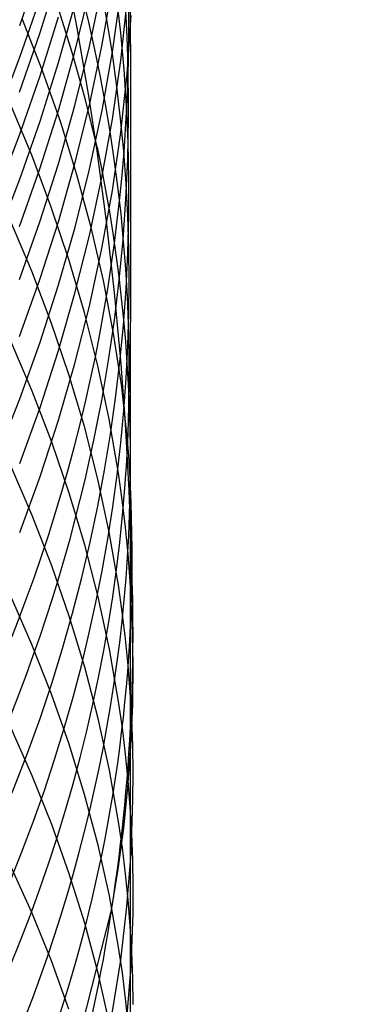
# Model space of a CAD drawing. Extents: x -383 to 1849, y -1185 to -529.
# Tile 839 of 870: x 1846.12 to 1848.83, y -941.3 to -933.67. Entities that reach past the tile are written whole.
import ezdxf

# ---------------------------------------------------------------- set-up
doc = ezdxf.new("R2010")
doc.units = 0
doc.layers.add('PREDEFINITO', color=7, linetype='CONTINUOUS')

msp = doc.modelspace()

# ---------------------------------------------------------------- linework, layer by layer
at = {"layer": 'PREDEFINITO'}
for p, q in [((1846.1158, -933.7169, 587.0246), (1846.2734, -933.2589, 587.1072)), ((1846.2727, -933.7808, 590.3781), (1846.4153, -933.3218, 590.4806)), ((1846.6549, -933.8809, 597.2752), (1846.7516, -933.4215, 597.4156)), ((1846.7518, -933.8778, 599.0513), (1846.8326, -933.4188, 599.2011)), ((1846.1171, -933.964, 588.6525), (1846.2745, -933.5077, 588.7447)), ((1846.5429, -933.9208, 595.5074), (1846.6551, -933.4615, 595.6383)), ((1846.8342, -933.921, 600.8335), (1846.8988, -933.4633, 600.9925)), ((1846.9717, -933.5137, 608.4417), (1846.9721, -934.1974, 610.0685)), ((1846.5228, -933.9274, 616.1944), (1846.4079, -933.564, 616.3862)), ((1846.4172, -934.0044, 593.7482), (1846.5447, -933.5464, 593.8695)), ((1846.8983, -933.9887, 602.6263), (1846.9467, -933.5328, 602.7946)), ((1846.2931, -934.0686, 618.196), (1846.138, -933.6707, 618.4156)), ((1846.2735, -934.1077, 592.004), (1846.4162, -933.6513, 592.1156)), ((1846.9467, -934.0935, 604.427), (1846.9785, -933.6401, 604.6044)), ((1846.1152, -934.2355, 590.2764), (1846.2727, -933.7808, 590.3781)), ((1846.5426, -934.3376, 597.1354), (1846.6549, -933.8809, 597.2752)), ((1846.6551, -934.3344, 598.902), (1846.7518, -933.8778, 599.0513)), ((1845.945, -934.4154, 588.5609), (1846.1171, -933.964, 588.6525)), ((1846.4153, -934.3767, 595.3771), (1846.5429, -933.9208, 595.5074)), ((1846.6257, -934.2932, 616.0011), (1846.5228, -933.9274, 616.1944)), ((1846.7535, -934.3767, 600.6748), (1846.8342, -933.921, 600.8335)), ((1846.2746, -934.4586, 593.6277), (1846.4172, -934.0044, 593.7482)), ((1846.8335, -934.4431, 602.4583), (1846.8983, -933.9887, 602.6263)), ((1846.116, -934.5598, 591.8932), (1846.2735, -934.1077, 592.004)), ((1846.4335, -934.4701, 617.9741), (1846.2931, -934.0686, 618.196)), ((1846.8982, -934.546, 604.2497), (1846.9467, -934.0935, 604.427)), ((1846.9721, -934.1974, 610.0685), (1846.9723, -935.6391, 613.2911)), ((1846.2087, -934.722, 619.9369), (1846.0421, -934.3228, 620.1675)), ((1846.4151, -934.791, 596.9963), (1846.5426, -934.3376, 597.1354)), ((1846.5429, -934.7882, 598.7533), (1846.6551, -934.3344, 598.902)), ((1846.7164, -934.6612, 615.8064), (1846.6257, -934.2932, 616.0011)), ((1846.2727, -934.8289, 595.2477), (1846.4153, -934.3767, 595.3771)), ((1846.6569, -934.8301, 600.5166), (1846.7535, -934.3767, 600.6748)), ((1846.1171, -934.9085, 593.508), (1846.2746, -934.4586, 593.6277)), ((1846.559, -934.8749, 617.7501), (1846.4335, -934.4701, 617.9741)), ((1846.7527, -934.8956, 602.2907), (1846.8335, -934.4431, 602.4583)), ((1845.9438, -935.0071, 591.7833), (1846.116, -934.5598, 591.8932)), ((1846.8334, -934.997, 604.0727), (1846.8982, -934.546, 604.2497)), ((1846.3602, -935.1252, 619.7038), (1846.2087, -934.722, 619.9369)), ((1846.2724, -935.2405, 596.8581), (1846.4151, -934.791, 596.9963)), ((1846.4153, -935.2388, 598.6055), (1846.5429, -934.7882, 598.7533)), ((1846.1152, -935.2767, 595.1192), (1846.2727, -934.8289, 595.2477)), ((1846.5447, -935.2806, 600.3592), (1846.6569, -934.8301, 600.5166)), ((1846.6691, -935.2826, 617.5242), (1846.559, -934.8749, 617.7501)), ((1846.656, -935.3457, 602.1236), (1846.7527, -934.8956, 602.2907)), ((1845.9451, -935.3535, 593.3893), (1846.1171, -934.9085, 593.508)), ((1846.7526, -935.4461, 603.8962), (1846.8334, -934.997, 604.0727)), ((1846.4963, -935.5318, 619.4683), (1846.3602, -935.1252, 619.7038)), ((1846.2088, -935.621, 621.5428), (1846.0422, -935.2264, 621.7812)), ((1846.115, -935.6859, 596.7209), (1846.2724, -935.2405, 596.8581)), ((1846.2727, -935.6855, 598.4585), (1846.4153, -935.2388, 598.6055)), ((1846.4172, -935.7278, 600.2026), (1846.5447, -935.2806, 600.3592)), ((1846.5437, -935.793, 601.9573), (1846.656, -935.3457, 602.1236)), ((1846.7637, -935.6928, 617.2965), (1846.6691, -935.2826, 617.5242)), ((1846.6559, -935.8928, 603.7202), (1846.7526, -935.4461, 603.8962)), ((1846.6166, -935.9416, 619.2306), (1846.4963, -935.5318, 619.4683)), ((1846.3603, -936.0195, 621.3018), (1846.2088, -935.621, 621.5428)), ((1846.9723, -935.6391, 613.2911), (1846.9717, -936.3954, 614.8855)), ((1846.1152, -936.1281, 598.3127), (1846.2727, -935.6855, 598.4585)), ((1846.2746, -936.1712, 600.0471), (1846.4172, -935.7278, 600.2026)), ((1846.8425, -936.1051, 617.0674), (1846.7637, -935.6928, 617.2965)), ((1846.4161, -936.2369, 601.792), (1846.5437, -935.793, 601.9573)), ((1846.5436, -936.3367, 603.5451), (1846.6559, -935.8928, 603.7202)), ((1846.7208, -936.3542, 618.9911), (1846.6166, -935.9416, 619.2306)), ((1846.4964, -936.4214, 621.0583), (1846.3603, -936.0195, 621.3018)), ((1846.9051, -936.5191, 616.837), (1846.8425, -936.1051, 617.0674)), ((1846.2132, -936.5526, 623.1303), (1846.0471, -936.1629, 623.3763)), ((1846.1171, -936.6104, 599.8927), (1846.2746, -936.1712, 600.0471)), ((1846.2734, -936.6772, 601.6278), (1846.4161, -936.2369, 601.792)), ((1846.416, -936.7773, 603.3711), (1846.5436, -936.3367, 603.5451)), ((1846.6167, -936.8265, 620.8126), (1846.4964, -936.4214, 621.0583)), ((1846.8087, -936.7691, 618.7498), (1846.7208, -936.3542, 618.9911)), ((1846.9717, -936.3954, 614.8855), (1846.9716, -937.339, 616.7376)), ((1846.3641, -936.946, 622.8816), (1846.2132, -936.5526, 623.1303)), ((1846.9513, -936.9346, 616.6055), (1846.9051, -936.5191, 616.837)), ((1845.945, -937.0449, 599.7398), (1846.1171, -936.6104, 599.8927)), ((1846.1158, -937.1132, 601.4648), (1846.2734, -936.6772, 601.6278)), ((1846.2732, -937.2141, 603.1982), (1846.416, -936.7773, 603.3711)), ((1846.8799, -937.186, 618.5071), (1846.8087, -936.7691, 618.7498)), ((1846.7209, -937.2342, 620.5649), (1846.6167, -936.8265, 620.8126)), ((1846.4997, -937.3429, 622.6303), (1846.3641, -936.946, 622.8816)), ((1846.2124, -937.5158, 624.6984), (1846.0462, -937.1312, 624.9521)), ((1846.9091, -937.395, 618.3853), (1846.8799, -937.186, 618.5071)), ((1846.1157, -937.6468, 603.0266), (1846.2732, -937.2141, 603.1982)), ((1846.8087, -937.6443, 620.3155), (1846.7209, -937.2342, 620.5649)), ((1846.9716, -937.339, 616.7376), (1846.971, -938.024, 618.0182)), ((1846.6194, -937.7429, 622.3768), (1846.4997, -937.3429, 622.6303)), ((1846.9341, -937.6044, 618.2631), (1846.9091, -937.395, 618.3853)), ((1846.3635, -937.9043, 624.4418), (1846.2124, -937.5158, 624.6984)), ((1846.8799, -938.0563, 620.0646), (1846.8087, -937.6443, 620.3155)), ((1846.9547, -937.8141, 618.1408), (1846.9341, -937.6044, 618.2631)), ((1846.7232, -938.1456, 622.1212), (1846.6194, -937.7429, 622.3768)), ((1846.971, -938.024, 618.0182), (1846.9547, -937.8141, 618.1408)), ((1846.4991, -938.2961, 624.1827), (1846.3635, -937.9043, 624.4418)), ((1846.9874, -938.3432, 617.8315), (1846.971, -938.024, 618.0182)), ((1846.971, -938.024, 618.0182), (1846.9711, -938.8844, 619.5592)), ((1846.9092, -938.2629, 619.9386), (1846.8799, -938.0563, 620.0646)), ((1846.2106, -938.5156, 626.2436), (1846.0441, -938.1356, 626.5051)), ((1846.8106, -938.5505, 621.8638), (1846.7232, -938.1456, 622.1212)), ((1846.619, -938.691, 623.9213), (1846.4991, -938.2961, 624.1827)), ((1846.9341, -938.4698, 619.8124), (1846.9092, -938.2629, 619.9386)), ((1846.9937, -938.6627, 617.6446), (1846.9874, -938.3432, 617.8315)), ((1846.9548, -938.677, 619.6859), (1846.9341, -938.4698, 619.8124)), ((1846.362, -938.8994, 625.9791), (1846.2106, -938.5156, 626.2436)), ((1846.8814, -938.9574, 621.6049), (1846.8106, -938.5505, 621.8638)), ((1846.7228, -939.0885, 623.6578), (1846.619, -938.691, 623.9213)), ((1846.9711, -938.8844, 619.5592), (1846.9548, -938.677, 619.6859)), ((1846.9901, -938.9822, 617.4574), (1846.9937, -938.6627, 617.6446)), ((1846.4979, -939.2865, 625.712), (1846.362, -938.8994, 625.9791)), ((1846.983, -939.0921, 619.4323), (1846.9711, -938.8844, 619.5592)), ((1846.9711, -938.8844, 619.5592), (1846.9719, -939.7753, 621.0834)), ((1846.9105, -939.1614, 621.475), (1846.8814, -938.9574, 621.6049)), ((1846.9767, -939.3016, 617.2701), (1846.9901, -938.9822, 617.4574)), ((1846.8103, -939.4882, 623.3924), (1846.7228, -939.0885, 623.6578)), ((1846.9905, -939.2998, 619.3052), (1846.983, -939.0921, 619.4323)), ((1846.2122, -939.5319, 627.7773), (1846.046, -939.1575, 628.0461)), ((1846.9352, -939.3658, 621.3447), (1846.9105, -939.1614, 621.475)), ((1846.6181, -939.6765, 625.4426), (1846.4979, -939.2865, 625.712)), ((1846.9536, -939.6207, 617.0828), (1846.9767, -939.3016, 617.2701)), ((1846.9937, -939.5077, 619.1779), (1846.9905, -939.2998, 619.3052)), ((1846.9557, -939.5704, 621.2142), (1846.9352, -939.3658, 621.3447)), ((1846.3633, -939.9099, 627.5056), (1846.2122, -939.5319, 627.7773)), ((1846.8812, -939.8899, 623.1255), (1846.8103, -939.4882, 623.3924)), ((1846.9926, -939.7156, 619.0506), (1846.9937, -939.5077, 619.1779)), ((1846.9209, -939.9394, 616.8956), (1846.9536, -939.6207, 617.0828)), ((1846.9719, -939.7753, 621.0834), (1846.9557, -939.5704, 621.2142)), ((1846.7222, -940.069, 625.171), (1846.6181, -939.6765, 625.4426)), ((1846.9719, -939.7753, 621.0834), (1846.9718, -940.6972, 622.5879)), ((1846.9836, -939.9803, 620.9524), (1846.9719, -939.7753, 621.0834)), ((1846.9777, -940.1312, 618.7958), (1846.9926, -939.7156, 619.0506)), ((1846.4989, -940.2912, 627.2312), (1846.3633, -939.9099, 627.5056)), ((1846.9103, -940.0912, 622.9915), (1846.8812, -939.8899, 623.1255)), ((1846.8787, -940.2573, 616.7086), (1846.9209, -939.9394, 616.8956)), ((1846.991, -940.1855, 620.8213), (1846.9836, -939.9803, 620.9524)), ((1846.81, -940.4637, 624.8976), (1846.7222, -940.069, 625.171)), ((1846.9351, -940.293, 622.8572), (1846.9103, -940.0912, 622.9915)), ((1846.9458, -940.5463, 618.5409), (1846.9777, -940.1312, 618.7958)), ((1846.2097, -940.5927, 629.2806), (1846.0431, -940.2232, 629.557)), ((1846.9941, -940.3908, 620.69), (1846.991, -940.1855, 620.8213)), ((1846.6188, -940.6754, 626.9543), (1846.4989, -940.2912, 627.2312)), ((1846.8271, -940.5744, 616.5219), (1846.8787, -940.2573, 616.7086)), ((1846.9556, -940.4949, 622.7227), (1846.9351, -940.293, 622.8572)), ((1846.9929, -940.5961, 620.5586), (1846.9941, -940.3908, 620.69)), ((1846.8811, -940.8602, 624.6226), (1846.81, -940.4637, 624.8976)), ((1846.9718, -940.6972, 622.5879), (1846.9556, -940.4949, 622.7227)), ((1846.3612, -940.9656, 629.0013), (1846.2097, -940.5927, 629.2806)), ((1846.3998, -942.2382, 615.5393), (1846.8271, -940.5744, 616.5219)), ((1846.8975, -940.9605, 618.2863), (1846.9458, -940.5463, 618.5409)), ((1846.9777, -941.0065, 620.2957), (1846.9929, -940.5961, 620.5586)), ((1846.7226, -941.0622, 626.6753), (1846.6188, -940.6754, 626.9543)), ((1846.9718, -940.6972, 622.5879), (1846.9715, -942.6272, 625.5426)), ((1846.9835, -940.8996, 622.4529), (1846.9718, -940.6972, 622.5879)), ((1846.9103, -941.059, 624.4846), (1846.8811, -940.8602, 624.6226)), ((1846.991, -941.1021, 622.3177), (1846.9835, -940.8996, 622.4529)), ((1846.4972, -941.3418, 628.7191), (1846.3612, -940.9656, 629.0013)), ((1846.8327, -941.3733, 618.0323), (1846.8975, -940.9605, 618.2863)), ((1846.8101, -941.4511, 626.3943), (1846.7226, -941.0622, 626.6753)), ((1846.9352, -941.2582, 624.3463), (1846.9103, -941.059, 624.4846)), ((1846.9457, -941.4165, 620.0327), (1846.9777, -941.0065, 620.2957)), ((1846.9941, -941.3047, 622.1824), (1846.991, -941.1021, 622.3177)), ((1846.9558, -941.4575, 624.2077), (1846.9352, -941.2582, 624.3463))]:
    msp.add_line(p, q, dxfattribs=at)
at = {"layer": 'PREDEFINITO', "extrusion": (0.001264, 0.042708, 0.999087)}
msp.add_arc((-1858.5651, 897.1737, 530.6082), 14.9974, 125.19531, 297.29973, dxfattribs=at)
at = {"layer": 'PREDEFINITO', "extrusion": (0.015277, 0.101694, 0.994698)}
msp.add_arc((-1949.4277, 700.9212, 493.7866), 14.997, 132.05505, 314.63656, dxfattribs=at)
at = {"layer": 'PREDEFINITO', "extrusion": (-0.016823, -0.381611, 0.92417)}
msp.add_arc((1871.3411, -555.8657, 885.7083), 14.962, 305.71369, 39.07971, dxfattribs=at)
at = {"layer": 'PREDEFINITO', "extrusion": (-0.016773, -0.399813, 0.916443)}
msp.add_arc((1869.5367, -541.8246, 899.8551), 14.9721, 309.21876, 34.80961, dxfattribs=at)
at = {"layer": 'PREDEFINITO', "extrusion": (-0.016766, -0.417879, 0.908348)}
msp.add_arc((1868.034, -526.9498, 913.5707), 14.9358, 312.91552, 30.70215, dxfattribs=at)
at = {"layer": 'PREDEFINITO', "extrusion": (-0.46322, 0.252755, 0.849437)}
msp.add_arc((-45.6514, 2061.359, -568.5854), 27.8517, 123.15875, 142.57744, dxfattribs=at)
at = {"layer": 'PREDEFINITO', "extrusion": (-0.016827, -0.435778, 0.899897)}
msp.add_arc((1866.779, -511.2153, 926.7861), 14.9217, 316.6722, 26.01555, dxfattribs=at)
at = {"layer": 'PREDEFINITO', "extrusion": (-0.016907, -0.453408, 0.891143)}
msp.add_arc((1865.6153, -494.9719, 939.5302), 14.9667, 320.51935, 19.23476, dxfattribs=at)
at = {"layer": 'PREDEFINITO', "extrusion": (-0.016839, -0.470837, 0.88206)}
msp.add_arc((1864.2486, -478.7795, 952.1533), 15.0453, 326.18632, 12.39614, dxfattribs=at)
at = {"layer": 'PREDEFINITO', "extrusion": (-0.016848, -0.488138, 0.872604)}
msp.add_arc((1863.1263, -461.8077, 964.2884), 15.1174, 332.52947, 5.62654, dxfattribs=at)
at = {"layer": 'PREDEFINITO', "extrusion": (-0.081593, -0.249715, 0.964876)}
msp.add_arc((2032.5057, -149.6426, 679.0549), 15.3058, 4.79533, 17.29077, dxfattribs=at)

doc.saveas('drawing.dxf')
